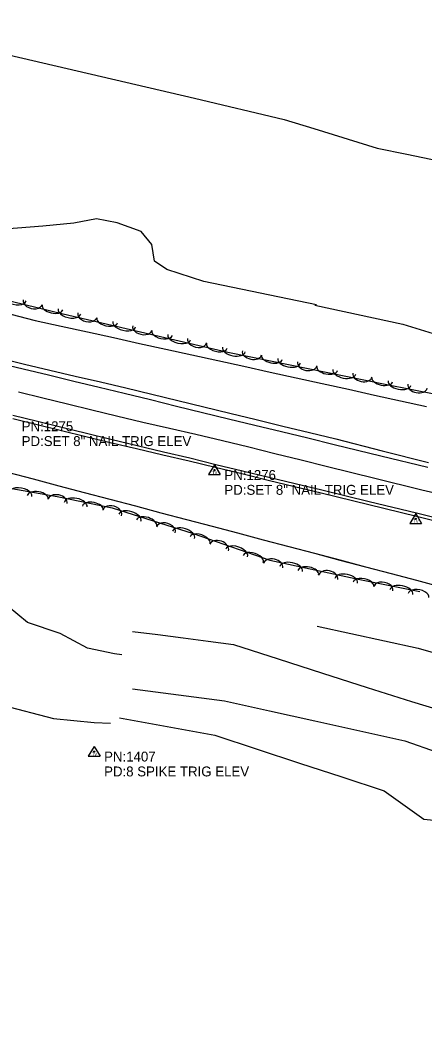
# Model space of a CAD drawing. Extents: x 1441650 to 1491889, y 345904 to 358319.
# Drawn here: x 1475258 to 1475462, y 347313 to 347816 of the extents above; entities that cross this region are included whole.
import ezdxf

# ---------------------------------------------------------------- set-up
doc = ezdxf.new("R2010")
doc.units = 0
for name, color, linetype in [('S_EDGE_PAVEMENT', 7, 'Continuous'), ('S_PAVEMENT_CROWN', 7, 'Continuous'), ('S_SECONDARY_CTL', 7, 'Continuous'), ('S_SECONDARY_CTL_ANNOT', 7, 'Continuous'), ('S_SHOULDER', 7, 'Continuous'), ('S_STREAM', 7, 'Continuous'), ('S_TREE', 7, 'Continuous')]:
    doc.layers.add(name, color=color, linetype=linetype)

msp = doc.modelspace()

# ---------------------------------------------------------------- linework, layer by layer
at = {"layer": 'S_EDGE_PAVEMENT'}
for points in [[(1475246.32, 347643.72), (1475259.96, 347640.43), (1475272.73, 347637.36), (1475285.49, 347634.28), (1475298.26, 347631.2), (1475311.02, 347628.13), (1475324.18, 347624.91), (1475337.34, 347621.7), (1475350.49, 347618.49), (1475363.65, 347615.28), (1475376.98, 347612.04), (1475390.31, 347608.81), (1475403.63, 347605.58), (1475416.96, 347602.34), (1475440.61, 347596.63), (1475464.27, 347590.91)], [(1475254.82, 347617.09), (1475267.18, 347614.08), (1475279.54, 347611.08), (1475291.9, 347608.07), (1475304.26, 347605.06), (1475317.52, 347601.87), (1475330.77, 347598.68), (1475344.03, 347595.49), (1475357.29, 347592.29), (1475370.64, 347589.06), (1475383.99, 347585.82), (1475397.34, 347582.58), (1475410.69, 347579.35), (1475434.61, 347573.56), (1475458.53, 347567.78), (1475471.38, 347564.67)]]:
    msp.add_lwpolyline(points, dxfattribs=at)
at = {"layer": 'S_PAVEMENT_CROWN'}
msp.add_lwpolyline([(1475257.59, 347628.91), (1475269.96, 347625.87), (1475282.34, 347622.82), (1475294.71, 347619.78), (1475307.09, 347616.73), (1475320.46, 347613.63), (1475333.83, 347610.53), (1475347.2, 347607.43), (1475360.57, 347604.33), (1475373.84, 347601.06), (1475387.1, 347597.8), (1475400.37, 347594.53), (1475413.63, 347591.27), (1475437.45, 347585.39), (1475461.26, 347579.5), (1475474.38, 347576.36)], dxfattribs=at)
at = {"layer": 'S_SECONDARY_CTL'}
for p, q in [((1475356.55, 347592.04), (1475353.54, 347587.09)), ((1475356.55, 347592.04), (1475359.5, 347587.09)), ((1475353.54, 347587.09), (1475359.5, 347587.09)), ((1475458.16, 347567.43), (1475455.15, 347562.47)), ((1475458.16, 347567.43), (1475461.11, 347562.47)), ((1475455.15, 347562.47), (1475461.11, 347562.47)), ((1475295.84, 347450.02), (1475292.83, 347445.06)), ((1475295.84, 347450.02), (1475298.79, 347445.06)), ((1475292.83, 347445.06), (1475298.79, 347445.06))]:
    msp.add_line(p, q, dxfattribs=at)
for centre, radius in [((1475356.55, 347589.43), 0.311), ((1475356.55, 347589.43), 0.183), ((1475356.55, 347589.43), 0.103), ((1475458.16, 347564.82), 0.311), ((1475458.16, 347564.82), 0.183), ((1475458.16, 347564.82), 0.103), ((1475295.84, 347447.41), 0.311), ((1475295.84, 347447.41), 0.183), ((1475295.84, 347447.41), 0.103)]:
    msp.add_circle(centre, radius, dxfattribs=at)
at = {"layer": 'S_SHOULDER'}
for points in [[(1475246.98, 347646.13), (1475260.64, 347642.88), (1475273.42, 347639.86), (1475286.21, 347636.84), (1475299, 347633.82), (1475311.78, 347630.8), (1475324.9, 347627.63), (1475338.02, 347624.46), (1475351.13, 347621.29), (1475364.25, 347618.12), (1475377.66, 347614.87), (1475391.06, 347611.62), (1475404.46, 347608.36), (1475417.87, 347605.11), (1475441.27, 347599.17), (1475464.67, 347593.23)], [(1475254.75, 347615.33), (1475267.03, 347612.34), (1475279.31, 347609.34), (1475291.6, 347606.35), (1475303.88, 347603.35), (1475317.15, 347600.23), (1475330.43, 347597.11), (1475343.7, 347594), (1475356.97, 347590.88), (1475370.32, 347587.63), (1475383.67, 347584.39), (1475397.02, 347581.14), (1475410.37, 347577.9), (1475434.45, 347572), (1475458.53, 347566.09), (1475471.3, 347562.97)]]:
    msp.add_lwpolyline(points, dxfattribs=at)
at = {"layer": 'S_STREAM'}
for points in [[(1475408.07, 347672.69), (1475351.15, 347684.57), (1475332.54, 347690.48), (1475326.28, 347694.73), (1475324.92, 347703.22), (1475319.47, 347709.73), (1475307.45, 347714.08), (1475297.01, 347716.14), (1475285.5, 347713.91), (1475269.87, 347712.33), (1475250.73, 347710.84), (1475231.7, 347713.8), (1475169.03, 347729.91), (1475098.95, 347748.04), (1475014.43, 347769.9), (1474976.05, 347781.87), (1474939.42, 347793.89), (1474926.56, 347807.42), (1474910.66, 347813.43), (1474895.46, 347816.39), (1474880.04, 347815.81), (1474854.27, 347813.81)], [(1475252.54, 347798.85), (1475346.52, 347777), (1475391.77, 347766.24), (1475406.67, 347761.72), (1475438.63, 347751.73), (1475453.72, 347748.69), (1475465.79, 347746.25), (1475476.05, 347744.18), (1475491.33, 347740.52), (1475508.16, 347737.12), (1475514.77, 347735.79)], [(1475407.27, 347672.63), (1475451.64, 347662.91), (1475486.61, 347652.3), (1475507.53, 347647.21), (1475531.76, 347638.38), (1475552.73, 347631.26), (1475571.83, 347627.05), (1475598.69, 347621.17), (1475625.41, 347614.67), (1475641.79, 347611.08), (1475652.19, 347608.81), (1475661.07, 347613.34), (1475671.16, 347619.67), (1475680.65, 347626.26), (1475693.29, 347642.31), (1475703.47, 347653.32), (1475709.86, 347660.79), (1475713.96, 347669.19), (1475717.2, 347683.54), (1475719.45, 347692.75), (1475723.28, 347694.94), (1475728.37, 347693.98)], [(1474847.88, 347585.6), (1474873.99, 347579.3), (1474892.97, 347572.12), (1474914.62, 347562.64), (1474950.08, 347554.98), (1474959.13, 347551.71), (1474985.32, 347546.41), (1475013.04, 347547.32), (1475028.84, 347541.87), (1475049.5, 347532.55), (1475068.34, 347519.72), (1475094.33, 347513.23), (1475119.47, 347509), (1475145.9, 347512.02), (1475157.04, 347507.52), (1475176.6, 347495.43), (1475189.87, 347486.06), (1475207.93, 347479.74), (1475249.51, 347470.85), (1475275.29, 347464.13), (1475295.75, 347462.07), (1475304.09, 347461.78)], [(1475309.71, 347496.19), (1475306, 347496.66), (1475292.48, 347499.65), (1475278.7, 347506.93), (1475262.13, 347512.55), (1475252.4, 347520.54)], [(1475315.16, 347508.06), (1475327.93, 347506.41), (1475340.69, 347504.75), (1475353.45, 347503.09), (1475366.21, 347501.43), (1475388.66, 347494.23), (1475411.12, 347487.03), (1475433.57, 347479.83), (1475456.02, 347472.63), (1475472.23, 347467.79)], [(1475408.42, 347510.75), (1475459.33, 347499.59), (1475497.64, 347488.69), (1475541.78, 347481.86), (1475559.87, 347478.59), (1475575.03, 347474.91), (1475587.64, 347472.14), (1475601.38, 347469.95), (1475611.67, 347468.84), (1475619.02, 347466.59), (1475626.42, 347458.74), (1475629.01, 347446.72), (1475634.6, 347436.7), (1475639.82, 347430.12), (1475641.2, 347417.75), (1475644.43, 347406.92)], [(1475315.15, 347479.04), (1475338.38, 347476.01), (1475361.61, 347472.98), (1475384.39, 347467.97), (1475407.17, 347462.95), (1475429.95, 347457.94), (1475452.73, 347452.92), (1475468.93, 347447.2), (1475485.14, 347441.47), (1475501.34, 347435.74), (1475517.55, 347430.01), (1475533.38, 347421.66), (1475549.21, 347413.32), (1475568.73, 347405.65), (1475588.24, 347397.99), (1475605.18, 347387.17), (1475622.12, 347376.36), (1475630.8, 347361.99), (1475634.3, 347351.18), (1475632.87, 347331.87), (1475631.44, 347312.56)], [(1475308.54, 347464.37), (1475332.64, 347460.04), (1475356.74, 347455.71), (1475378.12, 347448.68), (1475399.5, 347441.65), (1475420.88, 347434.63), (1475442.26, 347427.6), (1475462.27, 347413.32), (1475477.4, 347411.84), (1475494.22, 347409.14), (1475511.03, 347406.44), (1475530.36, 347393.44), (1475549.69, 347380.45), (1475571.78, 347375.93), (1475592.5, 347369.66), (1475613.22, 347363.39), (1475627.41, 347351.44), (1475632.05, 347339.5), (1475630.02, 347326.65), (1475627.99, 347313.8)]]:
    msp.add_lwpolyline(points, dxfattribs=at)
at = {"layer": 'S_TREE'}
for points in [[(1475491.36, 347622.89), (1475443.63, 347632.44), (1475363.3, 347648.66), (1475280.17, 347667.98), (1475201.95, 347687.1), (1475138.28, 347703.25), (1475109.64, 347715.9), (1475075.48, 347722.57), (1475053.67, 347715.86), (1475026.97, 347722.71), (1474992.61, 347739.67), (1474957.38, 347753.62), (1474929.37, 347769.06), (1474912.62, 347764.47), (1474890.7, 347766.83), (1474853.01, 347769.37)], [(1474814.43, 347689.36), (1474864.9, 347679.14), (1474902.79, 347674.47), (1474924.03, 347668.21), (1474955.76, 347656.92), (1474981.2, 347652.13), (1475015.62, 347643.65), (1475037.73, 347625.05), (1475061.82, 347617.55), (1475085.55, 347616.83), (1475121.05, 347609.44), (1475156.42, 347596.14), (1475218.74, 347586.35), (1475277.18, 347575.99), (1475304.96, 347570.38), (1475345.73, 347557.43), (1475384.52, 347543.94), (1475430.01, 347534.26), (1475460.25, 347528.16)], [(1475253.72, 347667.98), (1475266.04, 347664.88), (1475279.22, 347661.98), (1475292.39, 347659.09), (1475305.57, 347656.19), (1475318.74, 347653.3), (1475331.92, 347650.4), (1475345.09, 347647.51), (1475358.27, 347644.61), (1475371.44, 347641.72), (1475384.61, 347638.82), (1475397.79, 347635.92), (1475410.96, 347633.03), (1475424.14, 347630.13), (1475437.31, 347627.24), (1475450.49, 347624.34), (1475463.66, 347621.45)], [(1475253.72, 347667.98), (1475266.04, 347664.88), (1475279.22, 347661.98), (1475292.39, 347659.09), (1475305.57, 347656.19), (1475318.74, 347653.3), (1475331.92, 347650.4), (1475345.09, 347647.51), (1475358.27, 347644.61), (1475371.44, 347641.72), (1475384.61, 347638.82), (1475397.79, 347635.93), (1475410.96, 347633.03), (1475424.14, 347630.14), (1475437.31, 347627.24), (1475450.49, 347624.34), (1475463.66, 347621.45)], [(1475252.1, 347588.33), (1475265, 347584.92), (1475277.91, 347581.52), (1475290.82, 347578.11), (1475303.73, 347574.7), (1475316.63, 347571.3), (1475329.54, 347567.89), (1475342.45, 347564.48), (1475355.36, 347561.08), (1475368.26, 347557.67), (1475381.17, 347554.26), (1475394.08, 347550.86), (1475406.99, 347547.45), (1475419.89, 347544.04), (1475432.8, 347540.64), (1475445.71, 347537.23), (1475458.62, 347533.83), (1475471.52, 347530.42)], [(1475252.1, 347588.33), (1475265, 347584.92), (1475277.91, 347581.52), (1475290.82, 347578.11), (1475303.73, 347574.7), (1475316.63, 347571.3), (1475329.54, 347567.89), (1475342.45, 347564.48), (1475355.36, 347561.08), (1475368.26, 347557.67), (1475381.17, 347554.26), (1475394.08, 347550.86), (1475406.99, 347547.45), (1475419.89, 347544.05), (1475432.8, 347540.64), (1475445.71, 347537.23), (1475458.62, 347533.83), (1475471.52, 347530.42)]]:
    msp.add_lwpolyline(points, dxfattribs=at)
for centre, major_axis, ratio, start_param, end_param in [((1475255.75, 347676.07), (5.7, -1.38), 0.534268, 3.137953, 6.279546), ((1475264.8, 347674.12), (4.82, -1.16), 0.665605, 3.135775, 6.277368), ((1475274.74, 347671.43), (5.19, -1.26), 0.525157, 3.138063, 6.279655), ((1475283.33, 347669.36), (5.72, -1.33), 0.534167, 3.141279, 6.282872), ((1475292.41, 347667.51), (4.83, -1.12), 0.665486, 3.141091, 6.282684), ((1475302.39, 347664.93), (5.21, -1.21), 0.525058, 3.141288, 6.282881), ((1475311.02, 347662.93), (5.72, -1.33), 0.534167, 3.141279, 6.282872), ((1475320.1, 347661.08), (4.83, -1.12), 0.665486, 3.141091, 6.282684), ((1475330.07, 347658.5), (5.21, -1.21), 0.525058, 3.141288, 6.282881), ((1475338.71, 347656.49), (5.72, -1.33), 0.534167, 3.141279, 6.282872), ((1475347.79, 347654.64), (4.83, -1.12), 0.665486, 3.141091, 6.282684), ((1475357.76, 347652.06), (5.21, -1.21), 0.525058, 3.141288, 6.282881), ((1475366.36, 347650.14), (5.75, -1.16), 0.534171, 3.141593, 6.283185), ((1475375.48, 347648.56), (4.86, -0.98), 0.665491, 3.141593, 6.283185), ((1475385.53, 347646.27), (5.24, -1.06), 0.525062, 3.141593, 6.283185), ((1475394.22, 347644.52), (5.75, -1.16), 0.534171, 3.141593, 6.283185), ((1475403.35, 347642.93), (4.86, -0.98), 0.665491, 3.141593, 6.283185), ((1475413.4, 347640.65), (5.24, -1.06), 0.525062, 3.141593, 6.283185), ((1475422.09, 347638.89), (5.75, -1.16), 0.534171, 3.141593, 6.283185), ((1475431.22, 347637.31), (4.86, -0.98), 0.665491, 3.141593, 6.283185), ((1475441.26, 347635.02), (5.24, -1.06), 0.525062, 3.141593, 6.283185), ((1475449.95, 347633.28), (5.75, -1.15), 0.534172, 3.141593, 6.283185), ((1475459.08, 347631.71), (4.86, -0.97), 0.665492, 3.141593, 6.283185), ((1475258.58, 347577.14), (-5.78, 1.02), 0.547815, 3.141159, 6.282752), ((1475267.31, 347575.59), (-5.26, 0.93), 0.538473, 3.141173, 6.282765), ((1475277.35, 347573.54), (-4.86, 0.98), 0.682471, 3.141593, 6.283185), ((1475286.48, 347571.96), (-5.75, 1.16), 0.5478, 3.141593, 6.283185), ((1475295.17, 347570.21), (-5.24, 1.06), 0.538459, 3.141593, 6.283185), ((1475304.95, 347567.9), (-4.72, 1.51), 0.6827, 3.144579, 6.286172), ((1475313.85, 347565.34), (-5.59, 1.78), 0.547986, 3.143422, 6.285014), ((1475322.3, 347562.66), (-5.09, 1.62), 0.538641, 3.143365, 6.284957), ((1475332.04, 347559.29), (-4.72, 1.51), 0.6827, 3.144579, 6.286172), ((1475340.94, 347556.74), (-5.59, 1.78), 0.547986, 3.143422, 6.285014), ((1475349.29, 347553.96), (-5.05, 1.76), 0.538494, 3.14212, 6.283713), ((1475358.93, 347550.33), (-4.68, 1.63), 0.682515, 3.142482, 6.284074), ((1475367.76, 347547.53), (-5.54, 1.93), 0.547836, 3.142137, 6.28373), ((1475376.14, 347544.62), (-5.05, 1.76), 0.538494, 3.14212, 6.283713), ((1475386.14, 347541.17), (-4.85, 1.03), 0.682469, 3.141593, 6.283185), ((1475395.25, 347539.5), (-5.74, 1.22), 0.547799, 3.141593, 6.283185), ((1475403.92, 347537.65), (-5.23, 1.11), 0.538457, 3.141593, 6.283185), ((1475413.95, 347535.25), (-4.85, 1.03), 0.682469, 3.141593, 6.283185), ((1475423.06, 347533.58), (-5.74, 1.22), 0.547799, 3.141593, 6.283185), ((1475431.75, 347531.76), (-5.24, 1.05), 0.538888, 3.1388, 6.280393), ((1475441.78, 347529.46), (-4.86, 0.96), 0.68301, 3.136885, 6.278478), ((1475450.9, 347527.89), (-5.75, 1.15), 0.548236, 3.138711, 6.280303), ((1475459.59, 347526.14), (-5.24, 1.05), 0.538888, 3.1388, 6.280393)]:
    msp.add_ellipse(centre, major_axis=major_axis, ratio=ratio, start_param=start_param, end_param=end_param, dxfattribs=at)

# ---------------------------------------------------------------- texts
at = {"layer": 'S_SECONDARY_CTL'}
for p in [(1475355.35, 347587.42), (1475456.96, 347562.81), (1475294.63, 347445.39)]:
    msp.add_text('TV', height=1.5, rotation=360, dxfattribs=at).set_placement(p)
at = {"layer": 'S_SECONDARY_CTL_ANNOT'}
for s, p in [('PN:1275', (1475259.22, 347609.01)), ('PD:SET 8" NAIL TRIG ELEV', (1475259.22, 347601.51)), ('PN:1276', (1475361.55, 347584.43)), ('PD:SET 8" NAIL TRIG ELEV', (1475361.55, 347576.93)), ('PN:1407', (1475300.84, 347442.41)), ('PD:8 SPIKE TRIG ELEV', (1475300.84, 347434.91))]:
    msp.add_text(s, height=5, dxfattribs=at).set_placement(p)

doc.saveas('drawing.dxf')
